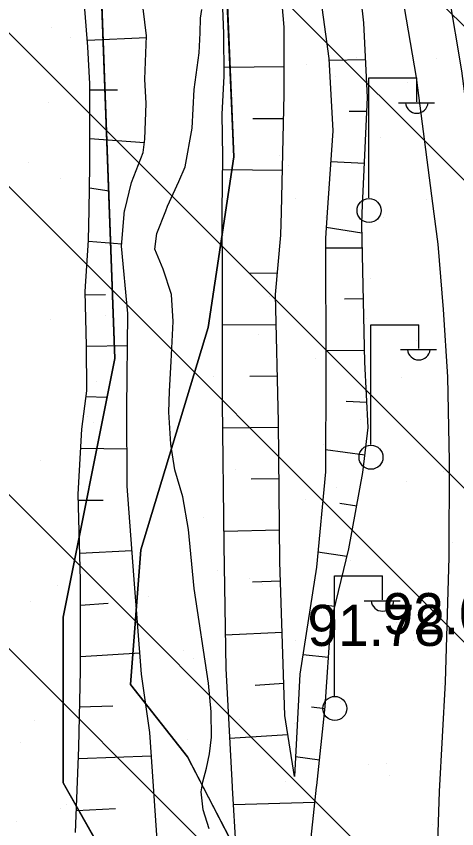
# Model space of a CAD drawing. Extents: x 417995 to 421451, y 4454518 to 4458015.
# Drawn here: x 421167.2 to 421231.5, y 4455713.8 to 4455832.3 of the extents above; entities that cross this region are included whole.
import ezdxf

# ---------------------------------------------------------------- set-up
doc = ezdxf.new("R2010")
doc.units = 0
for name, color, linetype in [('ADAKENARI', 7, 'Continuous'), ('Default', 7, 'Continuous'), ('Hid_Dere_Sulu_Yat_Gen', 7, 'Continuous'), ('PL_AYA_PARK_DINLENME', 7, 'Continuous'), ('PL_TA_K_DERE', 7, 'Continuous'), ('S_Elektrik_Diregi', 7, 'Continuous'), ('Sev_Sevalti', 7, 'Continuous'), ('Sev_Sevustu', 7, 'Continuous'), ('Sev_Tarama', 7, 'Continuous'), ('SN_TR_SIVILASMA', 7, 'Continuous'), ('TR_PARKALANI', 7, 'Continuous'), ('Y_Kot_Noktasi', 7, 'Continuous'), ('Y_Yol_Kotu', 7, 'Continuous'), ('Yol_Sose', 7, 'Continuous')]:
    doc.layers.add(name, color=color, linetype=linetype)

# ---------------------------------------------------------------- blocks, each defined once
blk = doc.blocks.new('POINT_DISPLAY')
at = {"layer": 'Default'}
blk.add_line((0, 0), (0, 0), dxfattribs=at)

msp = doc.modelspace()

# ---------------------------------------------------------------- linework, layer by layer
at = {"layer": 'ADAKENARI'}
for p, q in [((421197.45, 4455846.5), (421198.96, 4455811.79)), ((421181.6, 4455782.36), (421179.42, 4455840.61)), ((421198.96, 4455811.79), (421195.18, 4455786.88)), ((421195.18, 4455786.88), (421185.37, 4455754.43)), ((421174.05, 4455744.62), (421181.6, 4455782.36)), ((421185.37, 4455754.43), (421183.86, 4455734.81)), ((421174.05, 4455720.47), (421174.05, 4455744.62)), ((421183.86, 4455734.81), (421192.17, 4455724.25)), ((421192.17, 4455724.25), (421201.98, 4455705.38)), ((421186.88, 4455697.83), (421174.05, 4455720.47))]:
    msp.add_line(p, q, dxfattribs=at)
at = {"layer": 'Hid_Dere_Sulu_Yat_Gen'}
for points in [[(421183.01, 4455803.95), (421183.02, 4455804), (421184.02, 4455808.01), (421185.69, 4455812.4), (421185.98, 4455814.37), (421186.16, 4455819.54), (421185.95, 4455823.1), (421186.2, 4455829.43), (421185.69, 4455833.43)], [(421189.01, 4455803.88), (421189.28, 4455804.59), (421190.94, 4455808.18), (421191.82, 4455810.3), (421192.86, 4455815.93), (421193.13, 4455821.58), (421193.9, 4455826.93), (421194.04, 4455829.86), (421194.1, 4455832.01), (421194.26, 4455833.25)], [(421182.57, 4455798.73), (421183.01, 4455803.95)], [(421187.41, 4455798.31), (421187.73, 4455800.59), (421189.01, 4455803.88)], [(421187.81, 4455711.42), (421186.67, 4455727.8), (421185.49, 4455736.3), (421184.35, 4455750.76), (421183.36, 4455763.75), (421183.35, 4455775.11), (421183.46, 4455788.92), (421182.57, 4455798.73)], [(421195.34, 4455713.73), (421194.46, 4455716.51), (421194.18, 4455719.13), (421194.4, 4455720.63), (421194.95, 4455722.61), (421195.41, 4455724.67), (421195.68, 4455727.12), (421195.64, 4455730.83), (421195.24, 4455734.98), (421193.17, 4455748.81), (421192.34, 4455757.4), (421191.49, 4455762.17), (421190.33, 4455766.13), (421189.75, 4455769.85), (421189.45, 4455774.55), (421189.55, 4455777.57), (421189.81, 4455781.92), (421190.1, 4455787.76), (421189.84, 4455791.71), (421188.65, 4455795.41), (421187.41, 4455798.31)]]:
    msp.add_lwpolyline(points, dxfattribs=at)
at = {"layer": 'PL_AYA_PARK_DINLENME'}
for points in [[(421180.89, 4455533.26), (421185.37, 4455543.12), (421189.15, 4455562.75), (421185.37, 4455581.61), (421187.64, 4455605.76), (421201.22, 4455660.85), (421206.51, 4455675.19), (421201.98, 4455705.38), (421192.17, 4455724.25), (421183.86, 4455734.81), (421185.37, 4455754.43), (421195.18, 4455786.88), (421198.96, 4455811.79), (421197.45, 4455846.5), (421189.15, 4455863.11), (421172.54, 4455895.56), (421163.49, 4455946.88), (421152.17, 4455978.57), (421123.49, 4456035.93)], [(421128.16, 4456002.78), (421151.46, 4455956.18), (421161.71, 4455898.39), (421179.42, 4455840.61), (421181.6, 4455782.36), (421174.05, 4455744.62), (421174.05, 4455720.47), (421186.88, 4455697.83), (421195.18, 4455678.97), (421186.13, 4455648.78), (421172.54, 4455608.78), (421170.28, 4455589.91), (421180.09, 4455564.26), (421178.58, 4455549.16), (421174.81, 4455545.39), (421170.82, 4455538.15)]]:
    msp.add_lwpolyline(points, dxfattribs=at)
at = {"layer": 'PL_TA_K_DERE'}
for points in [[(421180.98, 4455533.46), (421185.37, 4455543.12), (421189.15, 4455562.75), (421185.37, 4455581.61), (421187.64, 4455605.76), (421201.22, 4455660.85), (421206.51, 4455675.19), (421201.98, 4455705.38), (421192.17, 4455724.25), (421183.86, 4455734.81), (421185.37, 4455754.43), (421195.18, 4455786.88), (421198.96, 4455811.79), (421197.45, 4455846.5), (421189.15, 4455863.11), (421172.54, 4455895.56), (421163.49, 4455946.88), (421152.17, 4455978.57), (421123.49, 4456035.93)], [(421128.16, 4456002.78), (421151.46, 4455956.18), (421161.71, 4455898.39), (421179.42, 4455840.61), (421181.6, 4455782.36), (421174.05, 4455744.62), (421174.05, 4455720.47), (421186.88, 4455697.83), (421195.18, 4455678.97), (421186.13, 4455648.78), (421172.54, 4455608.78), (421170.28, 4455589.91), (421180.09, 4455564.26), (421178.58, 4455549.16), (421174.81, 4455545.39), (421170.94, 4455538.38)]]:
    msp.add_lwpolyline(points, dxfattribs=at)
at = {"layer": 'S_Elektrik_Diregi'}
for p, q in [((421218.63, 4455805.78), (421218.63, 4455823.28)), ((421218.63, 4455823.28), (421225.63, 4455823.28)), ((421225.63, 4455819.78), (421225.63, 4455823.28)), ((421222.97, 4455819.64), (421228.22, 4455819.64)), ((421218.92, 4455769.79), (421218.92, 4455787.29)), ((421218.92, 4455787.29), (421225.92, 4455787.29)), ((421225.92, 4455783.79), (421225.92, 4455787.29)), ((421223.26, 4455783.65), (421228.51, 4455783.65)), ((421213.63, 4455733.15), (421213.63, 4455750.65)), ((421213.63, 4455750.65), (421220.63, 4455750.65)), ((421220.63, 4455747.15), (421220.63, 4455750.65)), ((421217.97, 4455747.01), (421223.22, 4455747.01))]:
    msp.add_line(p, q, dxfattribs=at)
for centre in [(421218.66, 4455803.94), (421218.95, 4455767.95), (421213.67, 4455731.32)]:
    msp.add_circle(centre, 1.75, dxfattribs=at)
for centre in [(421225.63, 4455819.79), (421225.92, 4455783.8), (421220.63, 4455747.16)]:
    msp.add_arc(centre, 1.66, 184.8384, 355.1464, dxfattribs=at)
at = {"layer": 'Sev_Sevalti'}
for points in [[(421200.04, 4455901.3), (421198.77, 4455892.77), (421198.82, 4455888.93), (421199.82, 4455883.77), (421202.59, 4455874.89), (421205.73, 4455865.28), (421208.42, 4455855.14), (421210.27, 4455844.32), (421211.48, 4455835.75), (421212.8, 4455826.09), (421213.4, 4455815.54), (421212.57, 4455803.64)], [(421197.26, 4455803.8), (421197.32, 4455811.83), (421197.25, 4455818.01), (421197.52, 4455823.56), (421197.46, 4455829.75), (421197.28, 4455834.76)], [(421183.01, 4455803.95), (421183.02, 4455804), (421184.02, 4455808.01), (421185.69, 4455812.4), (421185.98, 4455814.37), (421186.16, 4455819.54), (421185.95, 4455823.1), (421186.2, 4455829.43), (421185.69, 4455833.43)], [(421187.81, 4455711.42), (421186.67, 4455727.8), (421185.49, 4455736.3), (421184.35, 4455750.76), (421183.36, 4455763.75), (421183.35, 4455775.11), (421183.46, 4455788.92), (421182.57, 4455798.73), (421183.01, 4455803.95)], [(421197.22, 4455798.56), (421197.26, 4455803.8)], [(421212.57, 4455803.64), (421212.31, 4455799.89)], [(421212.31, 4455799.97), (421212.37, 4455780.49), (421212.29, 4455765.81), (421210.99, 4455751.9), (421208.58, 4455736.3), (421207.78, 4455721.38)], [(421197.22, 4455798.66), (421197.26, 4455775.89), (421197.49, 4455755.09), (421197.76, 4455737.13), (421198.71, 4455719.86)], [(421198.71, 4455719.86), (421198.72, 4455719.72), (421199.25, 4455710.81), (421199.3, 4455692.23), (421198.74, 4455680.06)]]:
    msp.add_lwpolyline(points, dxfattribs=at)
at = {"layer": 'Sev_Sevustu'}
for points in [[(421205.89, 4455803.71), (421206.29, 4455820.89), (421206.29, 4455830.68), (421205.47, 4455840.4), (421202.28, 4455854.47), (421198.13, 4455867.6), (421194.65, 4455877.38), (421192.32, 4455884.06), (421188.97, 4455893.65), (421186.51, 4455901.21), (421183.95, 4455909.6), (421181.01, 4455916.23), (421180.11, 4455918.49), (421177.68, 4455927.39), (421174.1, 4455938.52), (421169.51, 4455950.18), (421164.1, 4455965.46), (421158.62, 4455980.17), (421154.44, 4455989.88), (421150.58, 4455997.77), (421146.53, 4456006.58)], [(421217.66, 4455803.58), (421218.43, 4455820.44), (421217.92, 4455831.33), (421216.74, 4455841.72), (421215.27, 4455850.22), (421212.86, 4455861.7), (421209.85, 4455871.46), (421206.66, 4455881.26), (421203.78, 4455887.78), (421201.98, 4455892.42), (421201.25, 4455896.88), (421200.04, 4455901.3)], [(421177.82, 4455804), (421177.93, 4455810.46), (421177.94, 4455816.48), (421177.95, 4455822.44), (421177.65, 4455827.82), (421177.2, 4455833.3)], [(421175.86, 4455713.23), (421176.33, 4455725.61), (421176.56, 4455736.84), (421176.56, 4455750.04), (421176.21, 4455762.57), (421176.78, 4455772.03), (421177.5, 4455777.63), (421177.43, 4455784.21), (421177.26, 4455792.15), (421177.74, 4455799.64), (421177.82, 4455804)], [(421207.78, 4455721.38), (421206.39, 4455730.27), (421205.64, 4455752.69), (421205.46, 4455773.14), (421205.04, 4455791.68), (421205.81, 4455800.35), (421205.89, 4455803.71)], [(421211.01, 4455719.82), (421211.04, 4455720.07), (421212.28, 4455731.58), (421213.09, 4455743.73), (421215.72, 4455754.61), (421217.77, 4455765.75), (421218.53, 4455772.3), (421218.03, 4455781.84), (421217.59, 4455801.88), (421217.66, 4455803.58)], [(421211.62, 4455665.25), (421209.59, 4455673.36), (421209.75, 4455686.52), (421209.13, 4455696.62), (421209.86, 4455709.26), (421211.01, 4455719.82)]]:
    msp.add_lwpolyline(points, dxfattribs=at)
at = {"layer": 'Sev_Tarama'}
for p, q in [((421177.57, 4455828.79), (421186.19, 4455829.18)), ((421218.18, 4455825.91), (421212.82, 4455825.81)), ((421206.29, 4455824.92), (421197.51, 4455824.79)), ((421177.95, 4455821.56), (421181.99, 4455821.55)), ((421218.33, 4455818.36), (421215.78, 4455818.38)), ((421206.21, 4455817.29), (421201.73, 4455817.32)), ((421177.94, 4455814.44), (421185.9, 4455813.85)), ((421217.99, 4455810.8), (421213.08, 4455811.03)), ((421206.03, 4455809.76), (421197.3, 4455809.86)), ((421177.87, 4455807.24), (421180.75, 4455806.82)), ((421217.61, 4455800.64), (421212.42, 4455801.48)), ((421177.73, 4455799.49), (421182.6, 4455799.08)), ((421217.66, 4455798.46), (421212.32, 4455798.47)), ((421205.32, 4455794.78), (421201.27, 4455794.75)), ((421177.27, 4455791.66), (421180.24, 4455791.7)), ((421217.83, 4455791.04), (421215.08, 4455791)), ((421205.14, 4455787.27), (421197.24, 4455787.23)), ((421177.43, 4455784.16), (421183.42, 4455784.24)), ((421217.99, 4455783.53), (421212.36, 4455783.48)), ((421205.31, 4455779.79), (421201.28, 4455779.74)), ((421177.39, 4455776.79), (421180.38, 4455776.73)), ((421218.34, 4455775.92), (421215.34, 4455776.06)), ((421205.46, 4455772.3), (421197.3, 4455772.17)), ((421176.61, 4455769.27), (421183.35, 4455769.19)), ((421218.06, 4455768.28), (421212.31, 4455769.01)), ((421205.53, 4455764.81), (421201.46, 4455764.74)), ((421176.24, 4455761.68), (421179.87, 4455761.71)), ((421216.87, 4455760.83), (421214.38, 4455761.21)), ((421205.6, 4455757.34), (421197.47, 4455757.1)), ((421176.45, 4455753.98), (421184.08, 4455754.34)), ((421215.44, 4455753.46), (421211.2, 4455754.12)), ((421205.73, 4455749.86), (421201.65, 4455749.71)), ((421176.56, 4455746.4), (421180.61, 4455746.65)), ((421213.68, 4455746.17), (421211.93, 4455746.4)), ((421205.98, 4455742.4), (421197.68, 4455741.99)), ((421176.56, 4455738.89), (421185.25, 4455739.42)), ((421212.76, 4455738.76), (421209.02, 4455739.14)), ((421206.24, 4455734.94), (421202.07, 4455734.68)), ((421176.45, 4455731.55), (421181.28, 4455731.71)), ((421212.25, 4455731.27), (421210.29, 4455731.48)), ((421206.83, 4455727.46), (421198.32, 4455726.93)), ((421176.27, 4455724.03), (421186.9, 4455724.42)), ((421211.44, 4455723.78), (421207.94, 4455724.27)), ((421175.98, 4455716.41), (421181.7, 4455716.7)), ((421210.77, 4455717.57), (421198.87, 4455717.24))]:
    msp.add_line(p, q, dxfattribs=at)
at = {"layer": 'SN_TR_SIVILASMA'}
for p, q in [((421274.64, 4455788.69), (420075.79, 4456987.53)), ((421274.41, 4455766.47), (420135.66, 4456905.22)), ((421273.94, 4455722.03), (420248.84, 4456747.14)), ((421273.71, 4455699.81), (420266.8, 4456706.72)), ((421273.25, 4455655.37), (420276.01, 4456652.61)), ((421273.02, 4455633.15), (420276.28, 4456629.89))]:
    msp.add_line(p, q, dxfattribs=at)
at = {"layer": 'Yol_Sose'}
for points in [[(421228.15, 4455803.47), (421225.57, 4455823.33), (421221.76, 4455845.82), (421218.54, 4455866.28), (421214.57, 4455889.16), (421211.81, 4455906.6), (421209.3, 4455922.65), (421206.77, 4455940.63), (421203.57, 4455961.62), (421200.71, 4455981.38), (421198.08, 4456001.68), (421195.05, 4456023.62), (421191.88, 4456047.06), (421189.51, 4456065.97), (421187.45, 4456081.21), (421183.02, 4456108.72)], [(421234.93, 4455803.4), (421232.22, 4455824.32), (421228.39, 4455846.9), (421225.17, 4455867.38), (421221.19, 4455890.26), (421218.45, 4455907.65), (421215.94, 4455923.64), (421213.41, 4455941.61), (421210.22, 4455962.6), (421207.37, 4455982.29), (421204.74, 4456002.58), (421201.7, 4456024.53), (421198.54, 4456047.92), (421196.17, 4456066.84), (421194.09, 4456082.19), (421189.82, 4456108.77)], [(421228.73, 4455799.02), (421228.15, 4455803.47)], [(421228.39, 4455702.81), (421228.95, 4455719.18), (421229.81, 4455735.15), (421230.33, 4455753.39), (421230.41, 4455767.39), (421230.18, 4455779.68), (421229.52, 4455789.52), (421228.73, 4455799.02)]]:
    msp.add_lwpolyline(points, dxfattribs=at)

# ---------------------------------------------------------------- block references
at = {"layer": 'TR_PARKALANI', "xscale": 0.1, "yscale": 0.10000000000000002}
for p in [(421172.4, 4455830.61), (421175.11, 4455829.13), (421216.89, 4455826.24), (421228.47, 4455826.13), (421209.54, 4455825.27), (421213.7, 4455823.52), (421224.31, 4455822.67), (421198.93, 4455820.92), (421171.96, 4455819.76), (421220.36, 4455814.54), (421205.59, 4455811.94), (421168.93, 4455810.91), (421206.94, 4455810.5), (421173.66, 4455808.56), (421208, 4455805.72), (421227.02, 4455805.56), (421212.25, 4455802.96), (421220.84, 4455802.97), (421197.48, 4455800.35), (421180.32, 4455799.58), (421218.91, 4455793.98), (421204.14, 4455791.37), (421172.21, 4455788), (421180.23, 4455788.61), (421218.24, 4455788.2), (421202.6, 4455785.88), (421225.57, 4455785), (421210.8, 4455782.39), (421196.03, 4455779.79), (421223.45, 4455779.52), (421178.87, 4455779.02), (421177.62, 4455773.84), (421178.52, 4455773.04), (421217.46, 4455773.41), (421202.69, 4455770.81), (421211.96, 4455769.88), (421170.76, 4455767.44), (421199.12, 4455766.18), (421229.53, 4455765.9), (421224.12, 4455764.43), (421213.89, 4455763.58), (421209.35, 4455761.83), (421194.58, 4455759.22), (421230.78, 4455755.45), (421216.01, 4455752.85), (421196.52, 4455751.41), (421201.24, 4455750.24), (421173.28, 4455749.22), (421203.07, 4455749.37), (421186.46, 4455747.64), (421169.31, 4455746.87), (421210.42, 4455743.88), (421222.67, 4455743.87), (421227.42, 4455743.69), (421207.9, 4455741.26), (421225.19, 4455741.28), (421191.58, 4455739.72), (421193.12, 4455738.66), (421229.33, 4455734.89), (421214.56, 4455732.28), (421169.81, 4455729.52), (421199.79, 4455729.68), (421207.82, 4455729.11), (421167.86, 4455726.31), (421192.18, 4455726.79), (421218.52, 4455723.17), (421221.22, 4455723.3), (421221.72, 4455721.58), (421206.45, 4455720.7), (421173.59, 4455716.69), (421174.52, 4455717.33), (421167.21, 4455714.75), (421227.88, 4455714.32)]:
    msp.add_blockref('POINT_DISPLAY', p, dxfattribs=at)

# ---------------------------------------------------------------- texts
at = {"layer": 'Y_Kot_Noktasi'}
msp.add_text('91.78', height=6, dxfattribs=at).set_placement((421209.68, 4455740.43))
at = {"layer": 'Y_Yol_Kotu'}
msp.add_text('92.05', height=6, dxfattribs=at).set_placement((421220.64, 4455742.14))

doc.saveas('drawing.dxf')
